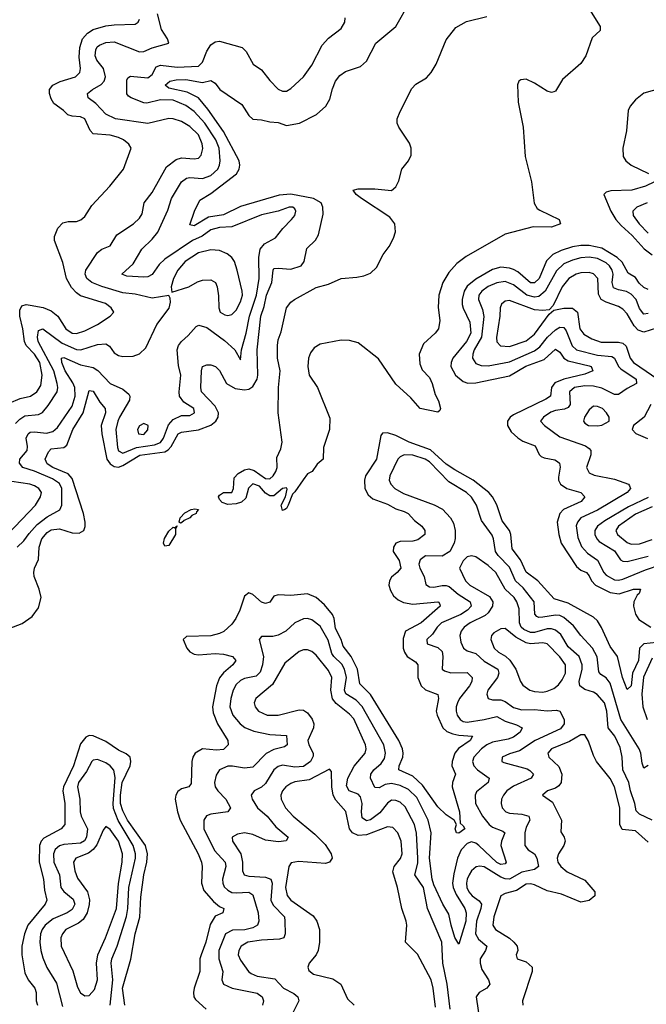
# Model space of a CAD drawing. Header units: inches. Extents: x 1552611 to 1694776, y 811966 to 917215.
# Tile 483 of 549: x 1660980 to 1663962, y 904854 to 909542. Entities that reach past the tile are written whole.
import ezdxf

# ---------------------------------------------------------------- set-up
doc = ezdxf.new("R2010")
doc.units = ezdxf.units.IN
doc.header["$MEASUREMENT"] = 0
doc.layers.add('B6960', color=7, linetype='Continuous')

msp = doc.modelspace()

# ---------------------------------------------------------------- linework, layer by layer
at = {"layer": 'B6960', "color": 5}
for points, elevation in [([(1660930, 906643.9), (1660992.4, 906667.6), (1661039.6, 906700.4), (1661070, 906742), (1661082.1, 906790), (1661073.2, 906830), (1661049.4, 906890), (1661047, 906910), (1661049.9, 906930), (1661068.9, 906971.1), (1661072.5, 907030), (1661085.1, 907070), (1661110, 907100.6), (1661130, 907112.8), (1661170, 907117.3), (1661230, 907099.4), (1661263.4, 907096.6), (1661284.8, 907110), (1661291.7, 907128.3), (1661292.1, 907150), (1661283.6, 907190), (1661230, 907358.1), (1661210, 907379.8), (1661137, 907410), (1661110, 907427.8), (1661101.9, 907450), (1661116.4, 907483.6), (1661130, 907498.6), (1661190, 907504.2), (1661203.8, 907516.2), (1661232, 907590), (1661281.2, 907670), (1661310, 907776.1), (1661330, 907772.5), (1661361.3, 907721.3), (1661386.4, 907690), (1661388.6, 907670), (1661367.2, 907610), (1661371.4, 907570), (1661395, 907450), (1661410, 907426.7), (1661430, 907413.7), (1661450, 907411.7), (1661470, 907418.7), (1661551.3, 907468.7), (1661670, 907483.7), (1661686.5, 907493.5), (1661701.1, 907510), (1661733.7, 907570), (1661750, 907578.2), (1661830, 907588.7), (1661890, 907611.7), (1661913.2, 907630), (1661924, 907650), (1661925.6, 907670), (1661910, 907701.1), (1661845.8, 907770), (1661842.5, 907790), (1661845.3, 907870), (1661849.9, 907890.1), (1661870, 907899.1), (1661890, 907898.4), (1661911.2, 907891.2), (1661930, 907871.5), (1661964.7, 907810), (1662005.7, 907785.7), (1662050, 907779.2), (1662070, 907783.2), (1662090, 907795.6), (1662109.2, 907830), (1662112.7, 907850), (1662109.4, 907970), (1662127.2, 908130), (1662143.5, 908176.5), (1662154, 908230), (1662179, 908290), (1662185.6, 908350), (1662190, 908356.8), (1662210, 908359.6), (1662270, 908353.6), (1662319, 908370), (1662333.9, 908390), (1662347.1, 908452.9), (1662388.1, 908491.9), (1662402.1, 908517.9), (1662423.5, 908616.5), (1662422.1, 908650), (1662415, 908670), (1662378.6, 908690), (1662270, 908710.6), (1662214.2, 908705.7), (1662030, 908653.2), (1661950, 908613.4), (1661877.6, 908602.4), (1661810, 908559.8), (1661790, 908565.2), (1661812.3, 908630), (1661837.3, 908682.7), (1661890, 908714.4), (1662011.4, 908808.6), (1662024, 908830), (1662027.5, 908850), (1662024, 908870), (1661950, 909009.9), (1661875.9, 909115.9), (1661830.5, 909170.5), (1661777.1, 909197.1), (1661690, 909215.8), (1661672.5, 909230), (1661694, 909250), (1661724.4, 909255.6), (1661770, 909257.3), (1661850, 909242.8), (1661890, 909251.9), (1661910, 909239), (1661932, 909210), (1662037.4, 909137.4), (1662070, 909085.2), (1662090, 909067.5), (1662130, 909065.8), (1662170, 909055.7), (1662210, 909052.4), (1662250, 909038.7), (1662311.1, 909048.9), (1662392.8, 909090), (1662436.3, 909130), (1662455.8, 909164.2), (1662467.9, 909212.1), (1662483.1, 909250), (1662503.3, 909276.7), (1662530, 909295.4), (1662601, 909319), (1662630, 909344.2), (1662674, 909430), (1662770.5, 909510), (1662835.5, 909624.5)], 720), ([(1660960.5, 907619.5), (1660980, 907640), (1661004.3, 907655.7), (1661070, 907661.8), (1661087.7, 907672.3), (1661115, 907704.9), (1661158, 907770), (1661161.7, 907790), (1661158.7, 907810), (1661142.5, 907870), (1661067.1, 908010), (1661064.4, 908030), (1661070, 908062.4), (1661090, 908069.5), (1661182.3, 908002.3), (1661250, 907971.7), (1661270.2, 907969.8), (1661350, 907995.5), (1661390, 907998.8), (1661407.8, 907987.8), (1661430, 907955.3), (1661450, 907942.7), (1661470, 907938.3), (1661519.5, 907940.5), (1661550, 907951.3), (1661579.7, 907980.3), (1661632.3, 908090), (1661691.4, 908168.6), (1661696.8, 908196.8), (1661696.1, 908216.1), (1661689.3, 908229.3), (1661610, 908216.1), (1661530, 908235.1), (1661470, 908242.1), (1661370.8, 908270.8), (1661323.8, 908290), (1661299.8, 908310), (1661291.6, 908330), (1661294.6, 908350), (1661350, 908434), (1661370, 908449.1), (1661410, 908465.7), (1661442.1, 908517.9), (1661521.7, 908570), (1661550, 908596.5), (1661562, 908618), (1661572.9, 908670), (1661610, 908718.6), (1661677.9, 908842.1), (1661724.3, 908875.7), (1661750, 908884.4), (1661810, 908879.5), (1661830, 908882.7), (1661843.4, 908896.6), (1661851.1, 908928.9), (1661848.5, 908951.5), (1661830, 908993.4), (1661790, 909033), (1661750, 909056.4), (1661710, 909070.4), (1661690, 909071.6), (1661590, 909047.9), (1661435.8, 909070), (1661390, 909091.9), (1661342.5, 909142.5), (1661305.7, 909170), (1661301.8, 909190), (1661326.8, 909210), (1661367.4, 909232.6), (1661382.3, 909250), (1661388.1, 909270), (1661378.8, 909310), (1661346.8, 909350), (1661338.5, 909370), (1661341.6, 909398.4), (1661348.1, 909411.9), (1661359.6, 909420.4), (1661390, 909432.6), (1661430, 909436.2), (1661550, 909388.4), (1661570, 909390.1), (1661610, 909407.7), (1661689.3, 909430), (1661683.6, 909450), (1661655.3, 909495.3), (1661635.1, 909570)], 760), ([(1660968.4, 907030), (1661000, 907060), (1661024.4, 907095.6), (1661062.4, 907137.6), (1661110, 907174.9), (1661171.5, 907208.5), (1661181.1, 907230), (1661179.9, 907310), (1661170, 907332.8), (1661135.7, 907355.7), (1661050, 907392), (1660994.8, 907410), (1660978.3, 907430), (1660980.6, 907450), (1661014.8, 907490), (1661017.2, 907510), (1661010.4, 907550), (1661020.5, 907570), (1661030, 907578.3), (1661050, 907579.9), (1661107.5, 907572.5), (1661138.2, 907581.8), (1661159.1, 907600.9), (1661230, 907702), (1661244.6, 907750), (1661242.6, 907790), (1661233.5, 907813.5), (1661195.7, 907870), (1661181, 907910), (1661179.1, 907930), (1661190, 907934), (1661270, 907898.6), (1661330, 907885.9), (1661351.2, 907871.2), (1661410, 907809), (1661470, 907782.3), (1661498.5, 907758.5), (1661503.5, 907750), (1661502.9, 907730), (1661455.6, 907650), (1661446.6, 907630), (1661437.9, 907590), (1661445, 907505), (1661450, 907488.8), (1661470, 907477.5), (1661535.3, 907504.7), (1661621.6, 907518.4), (1661650, 907529.4), (1661663.9, 907550), (1661687.6, 907612.4), (1661710, 907638.3), (1661750, 907656.8), (1661790, 907657.1), (1661811.7, 907670), (1661808.5, 907690), (1661761.5, 907721.5), (1661741, 907750), (1661738.9, 907770), (1661747.3, 907850), (1661735, 907895), (1661729.9, 907970), (1661735.9, 907990), (1661749.8, 908010), (1661781.9, 908038.1), (1661819.1, 908080.9), (1661832.1, 908087.9), (1661870, 908075.7), (1661954.6, 908014.6), (1662003.2, 907970), (1662030, 907922.8), (1662035.4, 907970), (1662058.4, 908050), (1662072.7, 908130), (1662106.7, 908230), (1662119, 908310), (1662118, 908410), (1662124.5, 908450), (1662145.3, 908474.7), (1662197.3, 908502.7), (1662231.8, 908548.2), (1662272.9, 908590), (1662288.5, 908610), (1662294, 908630), (1662290, 908640.9), (1662279.3, 908650), (1662262, 908650), (1662209.2, 908630.8), (1662130, 908612.8), (1661990, 908555.2), (1661930, 908552.7), (1661890, 908540.6), (1661848.3, 908511.7), (1661801.8, 908490), (1661670, 908401.9), (1661643.6, 908376.4), (1661610, 908329.3), (1661590, 908318.1), (1661570, 908315.6), (1661490, 908321.3), (1661465.4, 908330), (1661519.9, 908380.1), (1661560.7, 908450), (1661610, 908497), (1661637.5, 908530), (1661685.6, 908634.4), (1661701.6, 908690), (1661750, 908770.2), (1661773.2, 908786.8), (1661790, 908790.1), (1661850, 908786.2), (1661890, 908799.9), (1661922.5, 908830), (1661931.4, 908850), (1661934.1, 908870), (1661929.6, 908930), (1661913.2, 908970), (1661861.3, 909050), (1661810, 909104.4), (1661770, 909134), (1661710, 909158.1), (1661650, 909160.1), (1661584.8, 909144.8), (1661570, 909145.8), (1661510.4, 909170.4), (1661497.1, 909177.1), (1661489.2, 909189.2), (1661490, 909254), (1661494.3, 909265.7), (1661507.3, 909272.7), (1661590, 909265.5), (1661610, 909281.4), (1661630, 909317.5), (1661650, 909325.7), (1661730, 909315.3), (1661830, 909320.8), (1661850, 909339.6), (1661870, 909391.7), (1661890, 909421.7), (1661910, 909435.8), (1661930, 909440.2), (1662038, 909410), (1662057, 909390), (1662090.2, 909330.2), (1662130, 909302.6), (1662170, 909251.8), (1662210, 909211.8), (1662230, 909201.3), (1662250, 909201.8), (1662270, 909214), (1662330, 909270.3), (1662370, 909326), (1662419.9, 909420.1), (1662450, 909454.3), (1662510, 909500.5), (1662527.3, 909530), (1662529.3, 909550)], 740), ([(1663691.8, 909590), (1663742, 909510), (1663742, 909490), (1663704.4, 909455.6), (1663673.5, 909370), (1663650, 909333.3), (1663563.2, 909256.8), (1663530, 909201.6), (1663522.3, 909197.7), (1663510, 909194.7), (1663490, 909201.6), (1663430, 909240.2), (1663390, 909258.5), (1663364, 909256), (1663355.6, 909250), (1663348.9, 909231.1), (1663351.4, 909150), (1663376.3, 909030), (1663384.7, 908890), (1663414.9, 908770), (1663428.9, 908668.9), (1663443.1, 908643.1), (1663454.7, 908634.7), (1663547.3, 908590), (1663552.7, 908570), (1663510, 908553.7), (1663424, 908556), (1663290, 908520.7), (1663105.1, 908414.9), (1663059.6, 908380.4), (1663021.4, 908338.6), (1662993.8, 908290), (1662974.5, 908230), (1662971.7, 908171.7), (1662978.8, 908110), (1662972.6, 908070), (1662957.2, 908050), (1662901.4, 907998.6), (1662880.8, 907950), (1662883.3, 907903.3), (1662895.5, 907875.5), (1662930, 907837.8), (1662943.3, 907810), (1662956.8, 907756.8), (1662972.4, 907727.6), (1662982, 907690), (1662979.3, 907680.7), (1662970, 907673.2), (1662886, 907690), (1662841.1, 907741.1), (1662770, 907806.3), (1662687.1, 907927), (1662590, 908003.1), (1662550, 908015), (1662510, 908016), (1662410, 907997.4), (1662380.6, 907979.4), (1662363.6, 907956.4), (1662354.6, 907930), (1662351.5, 907890), (1662358, 907850), (1662397.8, 907790), (1662455.5, 907644.5), (1662454, 907590), (1662425.2, 907505.2), (1662424.7, 907450), (1662394.8, 907425.2), (1662371, 907390), (1662350, 907379), (1662328.8, 907351.2), (1662290, 907293.2), (1662277.5, 907282.5), (1662257.3, 907230), (1662250, 907215.3), (1662242, 907210), (1662230, 907205.2), (1662224.5, 907230), (1662245.2, 907270), (1662252.9, 907307.1), (1662250, 907312.7), (1662230, 907309.2), (1662190, 907275.6), (1662170, 907274.7), (1662150, 907287.3), (1662120.9, 907320.9), (1662090, 907331.8), (1662069, 907311), (1662056.7, 907263.3), (1662036, 907244), (1662010, 907236.2), (1661970, 907234), (1661943, 907243), (1661930, 907258), (1661926.6, 907270), (1661930, 907278), (1661949.1, 907290.9), (1661990, 907291.3), (1661998, 907310), (1662000.2, 907359.8), (1662019, 907381), (1662050, 907398), (1662070, 907402.8), (1662094.9, 907394.9), (1662150, 907358), (1662170, 907355.5), (1662186.6, 907370), (1662199.5, 907390), (1662205.2, 907410), (1662203.1, 907456.9), (1662222, 907498), (1662228.7, 907530), (1662209.7, 907669.7), (1662212.1, 907790), (1662218.8, 907870), (1662207.2, 907930), (1662207, 907990), (1662210, 908017), (1662224, 908056), (1662250, 908170.3), (1662270, 908197.6), (1662286.9, 908210), (1662390, 908266), (1662450, 908282.6), (1662509.2, 908310), (1662584.6, 908315.4), (1662617.1, 908322.9), (1662650, 908335.6), (1662678.3, 908361.7), (1662710, 908423.8), (1662738.5, 908461.5), (1662758.9, 908501.1), (1662767.9, 908532.1), (1662764.9, 908570), (1662741, 908601), (1662606.4, 908690), (1662580.5, 908710), (1662566.6, 908730), (1662590, 908736.5), (1662670, 908735.8), (1662749.1, 908729.1), (1662770, 908746.2), (1662784.8, 908775.2), (1662798.5, 908830), (1662830.4, 908869.6), (1662843.4, 908896.6), (1662843, 908930), (1662834.2, 908954.2), (1662784.5, 909030), (1662776.6, 909050), (1662776.8, 909070), (1662790, 909105.4), (1662845.8, 909214.2), (1662865, 909235), (1662915.3, 909264.7), (1662938.2, 909290), (1662961.2, 909330), (1663010, 909446.7), (1663055.6, 909504.4), (1663106.4, 909533.6), (1663202.9, 909557.1)], 680), ([(1660930, 907716.4), (1660981.6, 907738.4), (1661030.9, 907749.1), (1661061.1, 907770), (1661079.8, 907800.2), (1661087.4, 907850), (1661075.2, 907910), (1661050.8, 907950), (1661010, 907989.9), (1661002.8, 908010), (1660995.6, 908070), (1660979.9, 908130), (1660980.4, 908159.6), (1660990, 908180.1), (1661010, 908185.5), (1661030, 908183.3), (1661091.4, 908171.4), (1661130, 908156.2), (1661161.5, 908130), (1661198.8, 908070), (1661230, 908050.1), (1661250, 908048.3), (1661290, 908060.9), (1661349.8, 908090), (1661409.7, 908130), (1661428.4, 908150), (1661414.6, 908170), (1661388.8, 908190), (1661270, 908227.4), (1661250, 908240.9), (1661227.1, 908267.1), (1661202.8, 908310), (1661185.7, 908385.7), (1661146.2, 908490), (1661146, 908510), (1661161.8, 908550), (1661185.2, 908574.8), (1661210, 908580.6), (1661250, 908581.4), (1661271.5, 908588.5), (1661290, 908605.5), (1661322.5, 908657.5), (1661408.9, 908750), (1661474.5, 908830), (1661509.7, 908930), (1661498.7, 908950), (1661473.3, 908970), (1661450, 908980.7), (1661410, 908991.5), (1661330, 908998.3), (1661314.6, 909014.5), (1661289.9, 909069.9), (1661270, 909079.9), (1661230, 909082.6), (1661208.8, 909088.8), (1661188.1, 909110), (1661143, 909143), (1661130, 909164.4), (1661122.2, 909190), (1661122.4, 909210), (1661137.8, 909230), (1661172.7, 909247.3), (1661246, 909270), (1661265.4, 909290), (1661269.9, 909310), (1661263, 909363), (1661265.8, 909410), (1661279.5, 909450), (1661302.4, 909477.6), (1661330, 909494.5), (1661390, 909512), (1661430, 909518.2), (1661530, 909520.5), (1661542.9, 909530), (1661550, 909544.9)], 780), ([(1664030, 909214.6), (1663950, 909192.3), (1663910, 909160.9), (1663885.2, 909130), (1663875.2, 909110), (1663867.2, 909012.8), (1663849.3, 908930.7), (1663852.4, 908890), (1663863.6, 908870), (1663890, 908848.5), (1663971.8, 908810)], 720), ([(1664001.3, 908770), (1663958.4, 908750), (1663893.7, 908730), (1663792.5, 908727.5), (1663770, 908721.2), (1663760.2, 908710), (1663793.6, 908630), (1663817.3, 908590), (1663841.8, 908561.8), (1663895, 908515), (1663951.5, 908451.5), (1663990, 908422)], 720), ([(1663966.3, 908670), (1663916.9, 908650), (1663897.2, 908630), (1663899.8, 908610), (1663927.3, 908570), (1663970, 908525.2)], 740), ([(1663970, 908257), (1663950, 908266.9), (1663927.9, 908287.9), (1663910, 908313.7), (1663875.6, 908335.6), (1663847.6, 908387.6), (1663823.7, 908410), (1663750, 908454), (1663690, 908466.5), (1663650, 908466.8), (1663610, 908460.4), (1663557.3, 908442.7), (1663516.7, 908423.3), (1663486.2, 908393.8), (1663451.4, 908310), (1663430, 908288.6), (1663410, 908288.7), (1663350, 908340.9), (1663330, 908352.4), (1663310, 908359.3), (1663270, 908363.2), (1663230, 908352.6), (1663150, 908305.7), (1663110, 908272.9), (1663095.8, 908250), (1663085.7, 908210), (1663086.1, 908186.1), (1663090, 908167.7), (1663121.9, 908101.9), (1663126.6, 908050), (1663106.2, 908010), (1663041.5, 907930), (1663032.8, 907910), (1663031.6, 907890), (1663053, 907850), (1663090, 907818.8), (1663111.7, 907811.7), (1663150, 907812.6), (1663310, 907846.1), (1663387.8, 907892.2), (1663476.2, 907923.8), (1663530, 907973.5), (1663550, 907958.2), (1663570, 907930), (1663590, 907917.5), (1663690, 907893.2), (1663699.6, 907890), (1663702.8, 907882.8), (1663708, 907870), (1663670, 907853.6), (1663570, 907830.5), (1663527.2, 907812.8), (1663511.3, 907790), (1663505.4, 907750), (1663484.4, 907735.6), (1663330, 907661.1), (1663314.1, 907650), (1663301.9, 907630), (1663301.3, 907610), (1663319.2, 907579.2), (1663350, 907551.2), (1663375, 907535), (1663432.5, 907512.5), (1663451.4, 907471.4), (1663462.1, 907462.1), (1663475, 907455), (1663526.3, 907446.3), (1663538.8, 907438.8), (1663548.1, 907430), (1663551.3, 907411.3), (1663543.6, 907363.6), (1663544.1, 907350), (1663552.7, 907330), (1663583.2, 907310), (1663650.2, 907290), (1663668.8, 907270), (1663652.1, 907247.9), (1663568.3, 907210), (1663549.6, 907190), (1663537.4, 907150), (1663545.1, 907090), (1663556.4, 907050), (1663630, 906938.2), (1663650, 906921.1), (1663677.1, 906910), (1663690, 906894), (1663700.3, 906870), (1663719.3, 906850), (1663790, 906814.5), (1663832.2, 906807.8), (1663901.6, 906830), (1663934.6, 906830), (1663927.6, 906810), (1663918.3, 906801.7), (1663902.7, 906770), (1663900.3, 906750), (1663910.7, 906710.7), (1663926.7, 906686.6), (1663983.5, 906650)], 720), ([(1663970, 908143.2), (1663950, 908140.2), (1663930, 908167.2), (1663913.2, 908210), (1663890, 908235.6), (1663868, 908248), (1663830, 908255.2), (1663805.2, 908265.2), (1663798.6, 908290), (1663803.9, 908330), (1663799.8, 908350), (1663786.7, 908370), (1663770, 908384.2), (1663730, 908404.2), (1663690, 908411.1), (1663650, 908408), (1663610, 908397.4), (1663570, 908378.9), (1663534.5, 908345.5), (1663480.3, 908250), (1663450, 908224.4), (1663430, 908220.3), (1663393.6, 908230), (1663330, 908279.7), (1663290, 908294.8), (1663250, 908289.5), (1663210, 908271.8), (1663179.2, 908250), (1663164.4, 908230), (1663162.7, 908210), (1663181.9, 908161.9), (1663189.4, 908129.4), (1663178.1, 908030), (1663143, 907970), (1663135.9, 907950), (1663134.8, 907930), (1663150, 907905.5), (1663175.3, 907895.3), (1663210, 907894.6), (1663310, 907913.5), (1663430, 907965.1), (1663455.2, 907984.8), (1663491.7, 908030), (1663530, 908065.3), (1663550, 908077.3), (1663570, 908076.6), (1663580.6, 908060.6), (1663608.8, 907988.8), (1663630, 907970.6), (1663730, 907944.8), (1663797.5, 907937.5), (1663809.7, 907929.7), (1663829.6, 907890), (1663839.9, 907879.9), (1663913.2, 907830), (1663914.9, 907810), (1663870, 907786.1), (1663830, 907757.9), (1663810, 907757), (1663750, 907787.4), (1663710, 907797.6), (1663670, 907799.3), (1663620.7, 907790), (1663596.2, 907770), (1663599.1, 907710), (1663590, 907695.7), (1663572.6, 907687.4), (1663530, 907681.4), (1663506.8, 907673.2), (1663472.9, 907650), (1663458.7, 907630), (1663477.8, 907610), (1663550, 907555.3), (1663672.4, 907512.4), (1663690, 907500.7), (1663697.8, 907490), (1663697.2, 907470), (1663677.5, 907410), (1663690, 907384.4), (1663713, 907373), (1663810, 907353.5), (1663876.4, 907330), (1663882.4, 907322.4), (1663886.9, 907310), (1663870.2, 907290), (1663730, 907206.9), (1663650.1, 907170), (1663633.8, 907150), (1663628.5, 907131.5), (1663635.7, 907075.7), (1663653.4, 907033.4), (1663682, 907002), (1663730, 906968.8), (1663758.9, 906910), (1663770, 906896.4), (1663810, 906874.7), (1663830, 906872.9), (1663850, 906878), (1663957.5, 906922.5), (1664032.2, 906947.8)], 740), ([(1664010, 908072.7), (1663950, 908054.5), (1663923.1, 908063.1), (1663904.2, 908084.2), (1663870, 908141.2), (1663850, 908163.2), (1663830, 908176.1), (1663770, 908196.3), (1663747.7, 908210), (1663734.7, 908234.7), (1663730.8, 908310), (1663710, 908332.5), (1663690, 908337.8), (1663650, 908336), (1663627.3, 908330), (1663593.4, 908310), (1663562.1, 908270), (1663518.9, 908181.1), (1663499, 908161), (1663470, 908156.7), (1663430, 908160.8), (1663310, 908204.4), (1663290, 908201.7), (1663272.5, 908187.5), (1663266.7, 908170), (1663265, 908130), (1663248.3, 908028.3), (1663250, 908008.8), (1663268.3, 907988.3), (1663310, 907986), (1663390, 908012.4), (1663430, 908044), (1663499.5, 908140.5), (1663521.4, 908158.6), (1663570, 908168.3), (1663610, 908167.7), (1663634.8, 908150), (1663645.3, 908070), (1663664.5, 908044.5), (1663701.8, 908021.8), (1663746.4, 908006.4), (1663830, 908006.7), (1663850, 908001.7), (1663866.7, 907986.7), (1663884.3, 907930), (1663901, 907910), (1664046.1, 907810)], 760), ([(1663983.6, 907710), (1663951, 907649), (1663900.5, 907610), (1663894, 907590), (1663912.4, 907572.4), (1663967.7, 907547.7)], 760), ([(1664010, 906576.2), (1663950, 906570.4), (1663930.1, 906550), (1663925.1, 906490), (1663895.5, 906430), (1663890, 906369.7), (1663870, 906353.3), (1663848.2, 906410), (1663824.9, 906510), (1663790, 906557.8), (1663748.7, 906648.7), (1663730, 906679.4), (1663710, 906696.6), (1663590, 906764.1), (1663524, 906784), (1663445.5, 906870), (1663390, 906910.6), (1663363.3, 906970), (1663322.7, 907022.7), (1663316.7, 907090), (1663310.3, 907110), (1663276, 907156), (1663250, 907231.5), (1663229.5, 907270), (1663212.1, 907290), (1663137.4, 907350), (1663050, 907398), (1663010, 907426), (1662934.6, 907494.6), (1662833.1, 907530), (1662770, 907561.8), (1662730, 907574.6), (1662706.6, 907573.4), (1662698.2, 907561.8), (1662677.5, 907450), (1662625.4, 907370), (1662620.4, 907350), (1662622.9, 907310), (1662638.9, 907278.9), (1662660.3, 907260.3), (1662730, 907235.4), (1662770, 907212.7), (1662810, 907200.6), (1662829.3, 907190), (1662857.9, 907157.9), (1662893.2, 907130), (1662908.4, 907110), (1662907.3, 907090), (1662874.4, 907065.6), (1662850, 907059.2), (1662790, 907058.1), (1662770, 907049.7), (1662758.8, 907030), (1662757.8, 907010), (1662786.4, 906966.4), (1662793.2, 906930), (1662776.8, 906910), (1662750, 906888.2), (1662739.4, 906870), (1662737.2, 906850), (1662743.8, 906823.8), (1662759.2, 906799.2), (1662780.2, 906780.2), (1662806.5, 906766.5), (1662850, 906758.8), (1662970, 906770.5), (1662973, 906770), (1662979.6, 906759.6), (1662981.6, 906750), (1662890, 906670.8), (1662816.1, 906630), (1662804.1, 906595.9), (1662804.6, 906550), (1662810.6, 906530), (1662823.5, 906510), (1662864.1, 906484.1), (1662875, 906470), (1662874.2, 906410), (1662890.9, 906370.9), (1662910.9, 906350.9), (1662969.4, 906329.4), (1662973.2, 906310), (1662961.2, 906250), (1662965.9, 906230), (1662993.8, 906170), (1663012.7, 906152.7), (1663041.4, 906141.4), (1663070, 906134.8), (1663135.3, 906130), (1663123.8, 906110), (1663067.5, 906072.5), (1663051.3, 906050), (1663037.7, 906010), (1663036.6, 905990), (1663053.6, 905950), (1663040.1, 905910), (1663038.2, 905890), (1663073.3, 905770), (1663075.5, 905715.5), (1663090, 905704), (1663097.6, 905690), (1663070, 905668.7), (1663058, 905670), (1663052.7, 905690), (1663059, 905710), (1663047.3, 905730), (1663010, 905755.5), (1662970, 905793.4), (1662897.5, 905897.5), (1662850, 905940.7), (1662784.7, 905970), (1662786, 905990), (1662803.1, 906030), (1662804.5, 906050), (1662800.9, 906070), (1662783.9, 906110), (1662650, 906328.2), (1662599.1, 906379.1), (1662588.1, 906450), (1662557.8, 906510), (1662519.6, 906559.6), (1662509.9, 906590), (1662483.3, 906643.3), (1662476.6, 906690), (1662469.1, 906710), (1662430, 906755.3), (1662390, 906791.5), (1662350, 906808.7), (1662270, 906800.5), (1662210, 906803.8), (1662190, 906796.8), (1662170, 906768.7), (1662150, 906761.6), (1662130, 906769.1), (1662090, 906804.5), (1662070, 906812.5), (1662050, 906797.6), (1662027.7, 906730), (1662009.1, 906690), (1661990, 906663.2), (1661950.6, 906629.4), (1661930, 906618.7), (1661890, 906608.6), (1661774.2, 906605.8), (1661758, 906590), (1661774.8, 906550), (1661790, 906532.5), (1661810, 906521.7), (1661830, 906518.1), (1661910, 906524.6), (1661950, 906521.6), (1661992.8, 906510), (1662008.2, 906490), (1661994.5, 906470), (1661950, 906432.6), (1661930, 906408.9), (1661915.8, 906370), (1661896.7, 906270), (1661901, 906241), (1661920.8, 906190), (1661970.2, 906110), (1661972.2, 906090), (1661950, 906067.7), (1661916.4, 906063.6), (1661850, 906070.4), (1661814.5, 906050), (1661803.3, 906030), (1661798.6, 906010), (1661795.2, 905904.8), (1661785.3, 905890), (1661750, 905879.1), (1661732.6, 905867.4), (1661723.2, 905850), (1661720.5, 905830), (1661730.6, 905770), (1661744.2, 905730), (1661829.6, 905570), (1661844.6, 905530), (1661848.1, 905510), (1661845.8, 905430), (1661856.1, 905396.1), (1661902.6, 905342.6), (1661930, 905319.8), (1661952, 905310), (1661946, 905290), (1661910, 905274.1), (1661886.9, 905233.1), (1661865.7, 905150), (1661842.8, 905090), (1661837.9, 905070), (1661837.9, 905010), (1661810, 904931.2), (1661806.5, 904910), (1661808.9, 904890), (1661816.6, 904876.6), (1661866.5, 904830)], 720), ([(1663970, 905990.9), (1663950, 905977.6), (1663942, 906002), (1663936.4, 906050), (1663927.8, 906070), (1663841.1, 906210), (1663790, 906382.3), (1663770, 906408.6), (1663744.8, 906424.8), (1663736.3, 906436.3), (1663727.9, 906507.9), (1663705.7, 906550), (1663649.6, 906609.7), (1663615.2, 906655.2), (1663570, 906695.8), (1663550, 906705.1), (1663530, 906707.2), (1663470, 906696.6), (1663450, 906695.7), (1663440.3, 906700.3), (1663431, 906711), (1663428.6, 906770), (1663376.4, 906836.4), (1663338.9, 906870), (1663310, 906935.2), (1663256.3, 906990), (1663243.4, 907010), (1663234.9, 907070), (1663228, 907088), (1663177.3, 907157.3), (1663153.3, 907230), (1663130, 907268), (1663106.8, 907290), (1663021.5, 907341.5), (1662930, 907436.6), (1662909.7, 907449.7), (1662850, 907468.3), (1662810, 907469.9), (1662790, 907460.6), (1662780.1, 907450), (1662741, 907370), (1662737.7, 907350), (1662745.7, 907330), (1662765.5, 907310), (1662806, 907286), (1662951.7, 907231.7), (1662991.9, 907211.9), (1663030.7, 907170.7), (1663043.9, 907143.9), (1663051.7, 907110), (1663052.1, 907072.1), (1663047.3, 907050), (1663026.6, 907010), (1662990, 906987.6), (1662911, 906989), (1662885.2, 906970), (1662879.6, 906950), (1662884.6, 906930), (1662904.4, 906890), (1662912.2, 906852.2), (1662930, 906840.8), (1662950, 906839.6), (1662990, 906848.1), (1663010, 906848.3), (1663023.3, 906843.3), (1663066.2, 906806.2), (1663124.1, 906770), (1663127.6, 906750), (1663110.1, 906730), (1663079.5, 906710), (1662987.5, 906670), (1662966.1, 906650), (1662944.3, 906615.7), (1662917.4, 906590), (1662919.5, 906570), (1662970, 906552.9), (1662990, 906533.2), (1662993.6, 906510), (1662990.2, 906450.2), (1663001.1, 906441.1), (1663032.3, 906432.3), (1663110, 906433.5), (1663133.5, 906410), (1663132.3, 906390), (1663120.9, 906370), (1663073.3, 906310), (1663062.8, 906290), (1663057.1, 906270), (1663057.5, 906250), (1663062.5, 906230), (1663076, 906210), (1663090, 906200.9), (1663110, 906197.3), (1663190, 906209.4), (1663250, 906224), (1663290, 906202.1), (1663344.3, 906184.3), (1663370.3, 906170), (1663362.3, 906150), (1663330, 906126.1), (1663303.8, 906116.2), (1663230, 906101.5), (1663203.1, 906090), (1663177.9, 906070), (1663141.2, 906030), (1663135, 906010), (1663140.9, 905990), (1663158.6, 905970), (1663214.7, 905930), (1663209.3, 905910), (1663154.2, 905865.8), (1663146.6, 905850), (1663149.4, 905810.6), (1663181.5, 905750), (1663213.4, 905710), (1663230, 905697.1), (1663278.5, 905678.5), (1663289.3, 905670), (1663272.7, 905630), (1663269.8, 905610), (1663294.3, 905530), (1663290, 905522.2), (1663270, 905519.1), (1663250, 905529.4), (1663164.3, 905610), (1663150, 905620.8), (1663130, 905626.7), (1663110, 905619.6), (1663080.4, 905590), (1663063.7, 905550), (1663045.1, 905474.9), (1663039.8, 905430), (1663042.7, 905410), (1663056.6, 905376.6), (1663098.5, 905310), (1663104.8, 905290), (1663102.2, 905250), (1663070, 905139.5), (1663050, 905172.6), (1663032.5, 905230), (1663022.4, 905282.4), (1662992.8, 905330), (1662950, 905423.4), (1662942.6, 905450), (1662929.5, 905550), (1662937.7, 905670), (1662924.5, 905730), (1662870, 905837.9), (1662830, 905876.1), (1662790, 905896.1), (1662750, 905904.8), (1662719.8, 905900.2), (1662690, 905884.9), (1662670, 905885.6), (1662649.2, 905930), (1662650.5, 905950), (1662665.9, 905970), (1662700.2, 905999.8), (1662715.7, 906024.3), (1662720.9, 906050), (1662713, 906090), (1662610, 906272), (1662581.5, 906301.5), (1662532.7, 906332.7), (1662526, 906350), (1662534.5, 906410), (1662525.8, 906450), (1662512.9, 906472.9), (1662474.3, 906510), (1662464.8, 906524.8), (1662447.1, 906587.1), (1662410, 906654.3), (1662370, 906684.1), (1662350, 906690.5), (1662330, 906689.9), (1662290, 906670.6), (1662245.6, 906630), (1662210, 906611), (1662185, 906605), (1662130, 906604.5), (1662119.5, 906590), (1662139.9, 906510), (1662136, 906470), (1662124.5, 906435.5), (1662104.6, 906415.4), (1662050, 906404.5), (1662030, 906395.9), (1662010, 906377.3), (1661995.9, 906350), (1661983.9, 906310), (1661980.3, 906270), (1661994, 906230), (1662028.3, 906190), (1662051.1, 906171.1), (1662094, 906154), (1662170, 906138.9), (1662250, 906134), (1662253.4, 906090), (1662240.4, 906079.6), (1662190, 906066.4), (1662152.2, 906047.8), (1662090, 905983.4), (1662050, 905978.3), (1661991.9, 905988.1), (1661970, 905987.1), (1661931.3, 905970), (1661914.9, 905945.1), (1661907.3, 905910), (1661910.2, 905890), (1661922.5, 905870), (1661961.4, 905830), (1661982.4, 905790), (1661970.1, 905769.9), (1661890, 905759), (1661869.6, 905750.4), (1661855.7, 905730), (1661855.6, 905690), (1661906.7, 905586.7), (1661957, 905530), (1661960.1, 905510), (1661944.8, 905450), (1661946, 905430), (1661953.6, 905413.6), (1661970, 905396.6), (1661990, 905386.9), (1662010, 905383.8), (1662070, 905387.3), (1662090, 905374.3), (1662114.4, 905290), (1662118.1, 905250), (1662111, 905230), (1662090, 905217.3), (1662050.9, 905209.1), (1661992.9, 905207.1), (1661959.4, 905190), (1661928.1, 905110), (1661927.5, 905070), (1661946.9, 905010), (1661942.5, 904970), (1661949.1, 904949.1), (1661990.4, 904930), (1662110, 904906.4), (1662133.8, 904890), (1662139.8, 904870), (1662135.4, 904850)], 740), ([(1660890, 907057.1), (1661054.8, 907230), (1661079.7, 907270), (1661083.1, 907290), (1661070.8, 907310), (1661050, 907322), (1661028.9, 907331.1), (1660942.4, 907342.4)], 760), ([(1663970, 907266.1), (1663876.9, 907223.1), (1663764.2, 907155.8), (1663729.5, 907130), (1663716.1, 907110), (1663717.2, 907090), (1663726.2, 907070), (1663737.9, 907057.9), (1663810, 907013.7), (1663838.4, 906970), (1663850, 906963.3), (1663870, 906961.6), (1663970, 906987.4)], 760), ([(1663990, 907222.5), (1663910, 907187.9), (1663828.9, 907130), (1663817, 907110), (1663824.3, 907090), (1663870, 907053), (1663890, 907045.1), (1663930, 907046.1), (1663990, 907067.1)], 780), ([(1663990, 905730.6), (1663930, 905758.5), (1663914.3, 905774.3), (1663907.4, 905810), (1663886.3, 905870), (1663879.2, 905910), (1663849.5, 905970), (1663846.7, 906030), (1663836.9, 906076.9), (1663812.3, 906130), (1663780.7, 906170), (1663773.6, 906250), (1663762.7, 906290), (1663728.5, 906328.5), (1663710, 906339.9), (1663670, 906352.3), (1663645.9, 906370), (1663642.2, 906390), (1663656, 906450), (1663655.8, 906470), (1663641.9, 906510), (1663590, 906555.7), (1663554.3, 906614.3), (1663530, 906635.7), (1663510, 906642), (1663490, 906640.8), (1663430, 906624.5), (1663410, 906623.9), (1663378.6, 906638.6), (1663366.9, 906650), (1663358.2, 906670), (1663356.1, 906736.1), (1663345.4, 906770), (1663332.9, 906790), (1663290.2, 906830.2), (1663246.5, 906910), (1663210, 906942.5), (1663150, 906984.9), (1663130, 906989.1), (1663110, 906984.5), (1663090, 906965.3), (1663072.3, 906930), (1663101.8, 906870), (1663121.5, 906850), (1663214.9, 906794.9), (1663231.4, 906770), (1663229.6, 906750), (1663210, 906718.5), (1663194.2, 906705.8), (1663122.9, 906670), (1663095.5, 906650), (1663080.4, 906630), (1663075.1, 906610), (1663078.8, 906578.8), (1663091.8, 906550), (1663110, 906537), (1663150, 906524.2), (1663190, 906487.4), (1663255.5, 906450), (1663260.6, 906430), (1663253.3, 906410), (1663207.8, 906350), (1663203, 906330), (1663209.2, 906310), (1663230, 906303.6), (1663270, 906303.7), (1663290, 906296.1), (1663330, 906266.8), (1663370, 906256.2), (1663430, 906258), (1663490, 906250.8), (1663534.9, 906254.9), (1663550.9, 906250), (1663570.6, 906210), (1663571.3, 906190), (1663553.8, 906166.2), (1663433.5, 906110), (1663358.9, 906061.1), (1663310, 906047), (1663276.5, 906030), (1663274.6, 906010), (1663284.5, 906004.5), (1663394.2, 905974.2), (1663407.8, 905967.8), (1663425, 905950), (1663414, 905930), (1663330, 905892.6), (1663298.7, 905870), (1663281.5, 905850), (1663272.5, 905830), (1663270.7, 905810), (1663276.1, 905790), (1663293.8, 905770), (1663310, 905763.7), (1663370, 905758.7), (1663403.2, 905750), (1663408.1, 905730), (1663390, 905698), (1663383.4, 905670), (1663384.2, 905610), (1663398.9, 905590), (1663430.1, 905570.1), (1663440.1, 905550), (1663448.5, 905510), (1663430, 905496.1), (1663370, 905482.6), (1663310, 905450.3), (1663290, 905450.8), (1663270, 905458.5), (1663190, 905508), (1663170, 905512), (1663151.7, 905508.3), (1663130.5, 905489.5), (1663118.3, 905470), (1663108.7, 905450), (1663105.8, 905430), (1663108.2, 905410), (1663117.2, 905390), (1663132.9, 905370), (1663166.6, 905346.6), (1663177.8, 905330), (1663175, 905310), (1663153.2, 905250), (1663149.4, 905190), (1663164, 905164), (1663202.2, 905130), (1663195.9, 905110), (1663171.2, 905070), (1663170.6, 905050), (1663179, 905019), (1663211.6, 904970), (1663217.7, 904950), (1663203.6, 904930), (1663167.2, 904910), (1663151.7, 904890), (1663170.2, 904770)], 760), ([(1663028.7, 904830), (1663014.2, 904950), (1662993.6, 905050), (1662989.5, 905150), (1662920.1, 905310), (1662901.1, 905410), (1662860.9, 905470), (1662874.2, 905525.8), (1662875.2, 905550), (1662868.6, 905668.6), (1662859.3, 905710), (1662813.6, 905793.6), (1662790, 905815.5), (1662770, 905824.6), (1662750, 905825.3), (1662730, 905811.9), (1662694.2, 905765.8), (1662650, 905731.6), (1662630, 905727.1), (1662610, 905742.3), (1662605.9, 905770), (1662609.2, 905810), (1662601.2, 905841.2), (1662590, 905854.5), (1662547.1, 905870), (1662534.6, 905894.6), (1662541.8, 905930), (1662572, 905988), (1662623.4, 906050), (1662628.4, 906070), (1662625.9, 906090), (1662570, 906213), (1662550, 906234.9), (1662485.7, 906285.7), (1662468.9, 906308.9), (1662460.8, 906350), (1662465.8, 906410), (1662450, 906443.9), (1662390, 906515.5), (1662370, 906533.2), (1662350, 906541), (1662330, 906541), (1662310, 906533.8), (1662241.7, 906478.3), (1662182.8, 906377.2), (1662103.2, 906310), (1662095.9, 906290), (1662099.7, 906270), (1662116.1, 906250), (1662157.3, 906230), (1662210, 906231.1), (1662310, 906256.5), (1662330, 906254.5), (1662350, 906241.4), (1662371.7, 906211.7), (1662379.1, 906190), (1662377.4, 906170), (1662351.8, 906110), (1662355.3, 906090), (1662376.6, 906050), (1662375.7, 906035.7), (1662363.3, 906010), (1662330, 905986.5), (1662290, 905983.2), (1662230, 905992.3), (1662210, 905986.8), (1662188.7, 905970), (1662150, 905904.7), (1662130, 905887), (1662094.9, 905870), (1662080.7, 905850), (1662085.9, 905830), (1662112.2, 905790), (1662157.3, 905750), (1662198.8, 905698.8), (1662258, 905650), (1662248.2, 905631.8), (1662212, 905628), (1662150, 905635.7), (1662090, 905661.6), (1662050, 905670.3), (1662015.6, 905664.4), (1661990.3, 905650), (1661991.9, 905630), (1662032.8, 905570), (1662040.7, 905530), (1662039.9, 905490), (1662048.6, 905470), (1662070, 905464.1), (1662150, 905459.7), (1662175.3, 905450), (1662181.5, 905430), (1662175.5, 905350), (1662185.8, 905325.8), (1662240.1, 905270), (1662242.3, 905250), (1662243.6, 905190), (1662237.1, 905170), (1662215.8, 905164.2), (1662130, 905159.5), (1662066.3, 905150), (1662033.7, 905130), (1662022.9, 905110), (1662019.8, 905090), (1662030, 905064.5), (1662069.4, 905010), (1662081.2, 905001.2), (1662110, 904987.5), (1662194.7, 904974.7), (1662234.5, 904930), (1662284.6, 904904.6), (1662303, 904890), (1662307.9, 904870), (1662278.8, 904810)], 760), ([(1663990, 906501.2), (1663948.4, 906411.6), (1663939.9, 906330), (1663944.8, 906270), (1663966.2, 906210)], 740), ([(1661480.1, 904850), (1661468.9, 904930), (1661508.1, 905068.1), (1661529.9, 905190), (1661550.9, 905269.1), (1661556.7, 905363.3), (1661569.9, 905469.9), (1661584.2, 905530), (1661588.5, 905570), (1661579.2, 905610), (1661492.2, 905730), (1661470, 905775.4), (1661459.1, 905810), (1661458.9, 905850), (1661467.5, 905910), (1661505.4, 905990), (1661508.8, 906010), (1661505.7, 906030), (1661487.1, 906047.1), (1661450, 906064.5), (1661390, 906104.6), (1661330, 906132.2), (1661310, 906133.8), (1661294.7, 906125.3), (1661270, 906094), (1661236, 905990), (1661187.7, 905890), (1661184.9, 905870), (1661194.8, 905810), (1661194.4, 905710), (1661178, 905690), (1661095.3, 905644.7), (1661082.2, 905630), (1661073.6, 905610), (1661073.3, 905530), (1661093.6, 905450), (1661097.5, 905397.5), (1661108.3, 905350), (1661101.9, 905330), (1661018.2, 905230), (1661002.6, 905190), (1660990.1, 905130.1), (1660990.6, 905090), (1661003.7, 905003.7), (1661019.8, 904970), (1661051.5, 904930), (1661058.3, 904910), (1661059, 904870), (1661064.2, 904850)], 720), ([(1663970, 905625.1), (1663910, 905679.2), (1663846.8, 905686.8), (1663835.2, 905710), (1663835.1, 905790), (1663809.9, 905890), (1663789.7, 905929.7), (1663724.4, 906010), (1663710, 906038.7), (1663687, 906107), (1663670, 906136.8), (1663650, 906137.4), (1663595.6, 906104.4), (1663510.2, 906070), (1663492.9, 906050), (1663498.4, 906030), (1663546.3, 905986.3), (1663560.5, 905950), (1663556.3, 905910), (1663545.7, 905894.3), (1663530, 905883.2), (1663492.2, 905870), (1663467.7, 905850), (1663515.5, 905815.5), (1663557.8, 905730), (1663555.4, 905675.4), (1663571, 905650), (1663575.3, 905630), (1663570.1, 905610), (1663543.8, 905570), (1663538.1, 905550), (1663541.3, 905530), (1663554.3, 905510), (1663585.3, 905485.3), (1663670, 905444.4), (1663717, 905390), (1663717.1, 905370), (1663690, 905348.4), (1663650, 905340.4), (1663557.7, 905377.7), (1663490, 905393.7), (1663430, 905422.1), (1663410, 905428), (1663390, 905425.9), (1663343.9, 905396.1), (1663290, 905381.8), (1663269.7, 905370.3), (1663235.9, 905270), (1663232.1, 905230), (1663244.2, 905210), (1663310, 905168.6), (1663331.9, 905150), (1663346.7, 905130), (1663350.2, 905109.8), (1663342.6, 905090), (1663347.3, 905070), (1663390, 905055.9), (1663418, 905030), (1663418.2, 905010), (1663372.8, 904870), (1663374.3, 904850)], 780), ([(1661409.9, 904850.1), (1661423.4, 904970), (1661415, 905050), (1661417.6, 905070), (1661443.4, 905130), (1661488.3, 905271.7), (1661494.9, 905310), (1661499, 905410), (1661530.2, 905550), (1661530.4, 905570.4), (1661520.6, 905610), (1661449, 905729), (1661426.3, 905786.3), (1661424.2, 905810), (1661433.9, 905933.9), (1661427.9, 905967.9), (1661410, 905989.9), (1661390, 906003.9), (1661350, 906019.1), (1661330, 906016.7), (1661322.8, 906010), (1661298.5, 905961.5), (1661260.5, 905910), (1661255.2, 905890), (1661266.8, 905830), (1661267.4, 905770), (1661273.1, 905750), (1661303.3, 905690), (1661298.6, 905650), (1661288.1, 905631.9), (1661270, 905621.5), (1661190, 905614.1), (1661170, 905608.1), (1661149.2, 905590.8), (1661140.1, 905570), (1661141.7, 905530), (1661170.1, 905470), (1661175.8, 905410), (1661190.4, 905390.4), (1661235.1, 905355.1), (1661242.3, 905330), (1661230, 905305.8), (1661205.2, 905290), (1661139.5, 905260.5), (1661101.5, 905230), (1661086.7, 905210), (1661079.5, 905190), (1661076.5, 905150), (1661080.3, 905110), (1661090, 905075.6), (1661109.7, 905029.7), (1661154.9, 904954.9), (1661184, 904844)], 740), ([(1662959.2, 904840.8), (1662947.9, 904930), (1662937.7, 904970), (1662872.7, 905092.7), (1662816.2, 905150), (1662822.4, 905230), (1662819.1, 905250), (1662798.4, 905310), (1662777.9, 905410), (1662756.2, 905483.8), (1662762.7, 905510), (1662792.7, 905547.3), (1662800.4, 905570), (1662795.5, 905630), (1662778.9, 905670), (1662755.1, 905695.1), (1662730, 905699.1), (1662630, 905660.7), (1662590, 905658.1), (1662563.9, 905670), (1662548.6, 905690), (1662532.6, 905772.6), (1662485, 905825), (1662472.4, 905850), (1662465.7, 905890), (1662463, 905963), (1662453.9, 905973.9), (1662357.8, 905922.2), (1662290, 905912.8), (1662270, 905905.9), (1662246.8, 905890), (1662230, 905870.8), (1662223, 905850), (1662224.2, 905830), (1662245.4, 905790), (1662280.9, 905750), (1662383.7, 905663.7), (1662434.2, 905614.2), (1662462.3, 905570), (1662466.1, 905550), (1662454.2, 905530), (1662435, 905525), (1662305.9, 905534.1), (1662272.4, 905527.6), (1662260.5, 905510), (1662244.9, 905410), (1662252, 905372), (1662270.9, 905350), (1662375.7, 905275.7), (1662393.8, 905250), (1662406.2, 905210), (1662406.3, 905150), (1662400.9, 905110), (1662390.6, 905089.4), (1662357.8, 905050), (1662350.3, 905030), (1662355.5, 905015.5), (1662377.4, 904997.4), (1662470, 904974.5), (1662507.4, 904950), (1662539.4, 904879.4), (1662572.2, 904850)], 780)]:
    msp.add_lwpolyline(points, dxfattribs=dict(at, elevation=elevation))
for points, elevation in [([(1661890, 908446.1), (1661830, 908431.9), (1661768.1, 908390), (1661732.3, 908350), (1661711.7, 908310), (1661701.1, 908270), (1661704.5, 908244.5), (1661785.1, 908270), (1661826.6, 908293.4), (1661850, 908301.4), (1661890, 908303.6), (1661911, 908291), (1661920.2, 908270), (1661926.6, 908226.6), (1661927.5, 908170), (1661934.2, 908150), (1661955.9, 908135.9), (1661970, 908133.1), (1661990, 908138.6), (1662010, 908159.2), (1662030, 908199.1), (1662039.4, 908230), (1662039.1, 908250), (1662015.5, 908350), (1662001.8, 908390), (1661989.7, 908410), (1661967.3, 908427.3), (1661930, 908442.9)], 760), ([(1663710, 907701.5), (1663690, 907684.8), (1663668.3, 907650), (1663663.5, 907630), (1663670, 907620.3), (1663686.4, 907610), (1663730, 907608.3), (1663750, 907611.4), (1663784.5, 907630), (1663785.1, 907650), (1663773.1, 907670), (1663752.8, 907690), (1663730, 907700.6)], 760), ([(1661570, 907618.7), (1661550, 907607.8), (1661541.1, 907590), (1661545.3, 907570), (1661570, 907567.6), (1661590, 907588.8), (1661590.6, 907610)], 760), ([(1661744.5, 907144.5), (1661739, 907150), (1661744.2, 907170), (1661766.3, 907193.7), (1661795.3, 907210), (1661813.7, 907213.7), (1661831.3, 907210), (1661821.1, 907198.9), (1661819.1, 907190), (1661799.5, 907180.5), (1661790.1, 907169.9), (1661762, 907158), (1661750, 907145.6)], 680), ([(1661670, 907035.6), (1661664.2, 907050), (1661668.2, 907071.8), (1661690, 907106), (1661710, 907126), (1661717.2, 907122.8), (1661730, 907132), (1661722, 907118), (1661721.3, 907090), (1661690, 907038.4)], 680), ([(1663290, 906642.4), (1663270, 906640.8), (1663236.9, 906623.1), (1663224.5, 906610), (1663222.2, 906590), (1663238.5, 906550), (1663259, 906530), (1663291.8, 906511.8), (1663312.5, 906492.5), (1663341.6, 906450), (1663362.9, 906390), (1663373.8, 906373.8), (1663408.1, 906350), (1663430, 906342.4), (1663470, 906340.6), (1663490, 906344.4), (1663521.9, 906358.1), (1663544.3, 906375.7), (1663561.8, 906398.2), (1663577.2, 906430), (1663577.2, 906470), (1663550, 906508.1), (1663490, 906570.4), (1663470, 906574.8), (1663410, 906570.5), (1663390, 906575.3), (1663341.2, 906601.2)], 780), ([(1661390, 905699.8), (1661376.6, 905683.4), (1661346.4, 905613.6), (1661329.8, 905590.2), (1661307.1, 905572.9), (1661247.6, 905550), (1661235.6, 905530), (1661242.4, 905490), (1661254.3, 905454.3), (1661303.2, 905390), (1661311.9, 905351.9), (1661311, 905329), (1661301.7, 905290), (1661282.6, 905257.4), (1661260, 905240), (1661199.8, 905210), (1661183.6, 905190), (1661175.5, 905170), (1661177.3, 905130), (1661233.4, 905013.4), (1661255.4, 904935.4), (1661270, 904907.9), (1661290, 904894.9), (1661310, 904896.1), (1661335.6, 904924.4), (1661349.9, 904969.8), (1661344.9, 905050), (1661351, 905090), (1661388.3, 905170), (1661440.3, 905310), (1661450.7, 905429.3), (1661468.2, 905530), (1661468.7, 905570), (1661450.3, 905630), (1661410, 905685.8)], 760)]:
    msp.add_lwpolyline(points, close=True, dxfattribs=dict(at, elevation=elevation))

doc.saveas('drawing.dxf')
